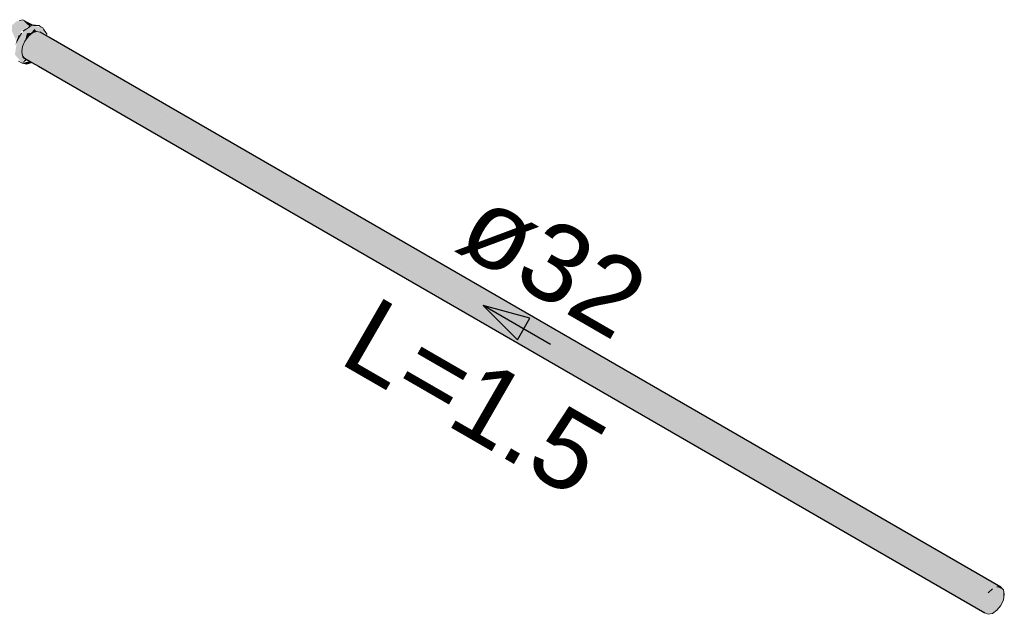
# Model space of a CAD drawing. Header units: millimetres. Extents: x 567 to 934, y -1 to 364.
# Tile 774 of 1056: x 754.7 to 757.23, y 134.34 to 135.87. Entities that reach past the tile are written whole.
import ezdxf

# ---------------------------------------------------------------- set-up
doc = ezdxf.new("R2010")
doc.units = ezdxf.units.MM
doc.header["$MEASUREMENT"] = 0
doc.linetypes.add('NULL', pattern=[0])
for name, color, linetype, lineweight in [('AF-Condutos', 140, 'Continuous', 25), ('AF-Conexões', 152, 'Continuous', 18), ('AF-Sentido conduto', 140, 'Continuous', 30), ('AF-Textos conduto', 7, 'Continuous', 9), ('DI-Elementos em corte', 9, 'Continuous', 18)]:
    doc.layers.add(name, color=color, linetype=linetype, lineweight=lineweight)
doc.styles.add('Arial', font='arial.ttf')

msp = doc.modelspace()

# ---------------------------------------------------------------- hatches: boundary and pattern name
at = {"layer": 'AF-Condutos', "linetype": 'Continuous'}
for points in [[(754.713, 135.8476), (754.7299, 135.8377), (754.7179, 135.828), (757.1924, 134.3995), (757.2033, 134.4099)], [(754.7238, 135.8532), (757.2147, 134.4151), (757.2148, 134.4151)], [(754.7238, 135.8532), (754.7415, 135.8429), (754.7288, 135.8385), (757.2033, 134.4099), (757.2147, 134.4151)], [(754.7468, 135.8448), (754.7393, 135.8443), (757.2148, 134.4151), (757.2247, 134.4142), (754.7744, 135.8289)], [(754.6928, 135.8237), (757.1791, 134.3708), (757.1838, 134.3856)], [(754.7014, 135.8375), (757.1838, 134.3856), (757.1924, 134.3995)], [(754.7059, 135.7986), (757.1791, 134.3708), (754.7105, 135.8134)], [(754.7093, 135.8142), (757.1838, 134.3856), (754.719, 135.8273)], [(754.6881, 135.8088), (757.179, 134.3575), (757.1791, 134.3708)], [(754.7033, 135.8), (754.7054, 135.7891), (754.752, 135.7716)], [(754.704, 135.7864), (757.179, 134.3575), (754.752, 135.7716), (754.7054, 135.7891)], [(754.7076, 135.7776), (757.1837, 134.348), (757.179, 134.3575), (754.7061, 135.7851)], [(754.7483, 135.7541), (757.1837, 134.3479), (757.1837, 134.348)]]:
    msp.add_hatch(color=151, dxfattribs=at).paths.add_polyline_path(points)
at = {"layer": 'AF-Conexões', "linetype": 'Continuous'}
for points in [[(754.691, 135.8696), (754.6749, 135.8555), (754.6893, 135.8224), (754.7041, 135.8447), (754.724, 135.858), (754.7073, 135.874)], [(754.7073, 135.874), (754.7202, 135.8607), (754.7286, 135.8586)], [(754.7073, 135.874), (754.7127, 135.8689), (754.7327, 135.8608)], [(754.7326, 135.8607), (754.7127, 135.8689), (754.7214, 135.8606)], [(754.7691, 135.8373), (754.7589, 135.8534), (754.7303, 135.8597), (754.7097, 135.8455), (754.6927, 135.819), (754.6873, 135.784), (754.7062, 135.7622), (754.713, 135.7739), (754.7048, 135.7918), (754.707, 135.8053), (754.7183, 135.8393), (754.7282, 135.8397), (754.735, 135.8488), (754.7432, 135.8435)], [(754.6881, 135.8077), (754.7044, 135.8393), (754.6959, 135.8323)], [(754.722, 135.8313), (754.7326, 135.8398), (754.7183, 135.8393), (754.713, 135.8191)], [(754.7377, 135.8501), (754.7282, 135.8397), (754.7432, 135.8435)], [(754.7196, 135.7706), (754.7144, 135.7736), (754.7062, 135.7622)], [(754.7246, 135.767), (754.7062, 135.7622), (754.7183, 135.7599)], [(754.7183, 135.7599), (754.7307, 135.7642), (754.7251, 135.7675)]]:
    msp.add_hatch(color=161, dxfattribs=at).paths.add_polyline_path(points)
at = {"layer": 'DI-Elementos em corte', "linetype": 'Continuous'}
for points in [[(757.2246, 134.3666), (757.2314, 134.3812), (757.2315, 134.407), (757.2148, 134.4151), (757.2033, 134.4099), (757.1924, 134.3995), (757.1838, 134.3856), (757.1791, 134.3708), (757.179, 134.3575), (757.1837, 134.348), (757.1922, 134.344), (757.2032, 134.3462), (757.2146, 134.3542)], [(757.2315, 134.4073), (757.2247, 134.4141), (757.2148, 134.4151)], [(757.2314, 134.3812), (757.2339, 134.3956), (757.2315, 134.4073)]]:
    msp.add_hatch(color=31, dxfattribs=at).paths.add_polyline_path(points)

# ---------------------------------------------------------------- linework, layer by layer
at = {"layer": 'AF-Condutos'}
for p, q in [((754.7744, 135.8289), (754.752, 135.8418)), ((757.2247, 134.4142), (754.7744, 135.8289)), ((754.7076, 135.7776), (754.712, 135.775)), ((754.712, 135.775), (754.7307, 135.7642)), ((754.7307, 135.7642), (754.7483, 135.7541)), ((754.7483, 135.7541), (757.1837, 134.3479)), ((757.1924, 134.3995), (757.2033, 134.4099)), ((757.2148, 134.4151), (757.2247, 134.4142))]:
    msp.add_line(p, q, dxfattribs=at)
at = {"layer": 'AF-Conexões'}
for p, q in [((754.6997, 135.872), (754.6995, 135.8719)), ((754.7073, 135.874), (754.6997, 135.872)), ((754.7238, 135.8655), (754.7073, 135.874)), ((754.7327, 135.8608), (754.7238, 135.8655)), ((754.6912, 135.8164), (754.7044, 135.8393)), ((754.7044, 135.8393), (754.6921, 135.8193)), ((754.7097, 135.8455), (754.7088, 135.8448)), ((754.7096, 135.8454), (754.7161, 135.8497)), ((754.7153, 135.8493), (754.7097, 135.8455)), ((754.7212, 135.8534), (754.7153, 135.8493)), ((754.7161, 135.8497), (754.7264, 135.8566)), ((754.7261, 135.8568), (754.7212, 135.8534)), ((754.722, 135.8313), (754.7326, 135.8398)), ((754.724, 135.858), (754.7229, 135.8578)), ((754.7229, 135.8578), (754.7243, 135.8578)), ((754.7287, 135.8586), (754.724, 135.858)), ((754.7273, 135.8577), (754.7261, 135.8568)), ((754.7287, 135.8586), (754.7273, 135.8577)), ((754.7303, 135.8597), (754.7287, 135.8586)), ((754.7344, 135.8599), (754.7303, 135.8597)), ((754.7303, 135.8597), (754.7359, 135.8592)), ((754.7352, 135.8595), (754.7303, 135.8597)), ((754.7326, 135.8398), (754.7432, 135.8435)), ((754.7344, 135.8599), (754.7327, 135.8608)), ((754.7406, 135.8603), (754.7344, 135.8599)), ((754.7443, 135.8591), (754.7352, 135.8595)), ((754.7443, 135.8591), (754.7406, 135.8603)), ((754.7432, 135.8435), (754.752, 135.8418)), ((754.7494, 135.8589), (754.7443, 135.8591)), ((754.7517, 135.8576), (754.7494, 135.8589)), ((754.7544, 135.856), (754.7517, 135.8576)), ((754.752, 135.8418), (754.7522, 135.8418)), ((754.7589, 135.8534), (754.7544, 135.856)), ((754.7611, 135.8499), (754.7589, 135.8534)), ((754.7682, 135.8386), (754.7611, 135.8499)), ((754.7691, 135.8373), (754.7682, 135.8386)), ((754.707, 135.8053), (754.713, 135.8191)), ((754.713, 135.8191), (754.722, 135.8313)), ((754.7687, 135.8322), (754.7691, 135.8373)), ((754.7048, 135.7918), (754.707, 135.8053)), ((754.707, 135.7808), (754.7048, 135.7918)), ((754.6967, 135.7677), (754.7062, 135.7622)), ((754.7062, 135.7622), (754.7183, 135.7599)), ((754.712, 135.775), (754.707, 135.7808)), ((754.713, 135.7739), (754.712, 135.775)), ((754.7183, 135.7599), (754.7307, 135.7642))]:
    msp.add_line(p, q, dxfattribs=at)
at = {"layer": 'AF-Sentido conduto'}
for p, q in [((755.8922, 135.1383), (755.9806, 135.0499)), ((756.0129, 135.106), (755.8922, 135.1383)), ((755.9806, 135.0499), (756.0129, 135.106))]:
    msp.add_line(p, q, dxfattribs=at)
msp.add_lwpolyline([(756.0654, 135.0383), (755.8922, 135.1383)], dxfattribs=at)
at = {"layer": 'DI-Elementos em corte'}
for p, q in [((757.2033, 134.4099), (757.1924, 134.3995)), ((757.2247, 134.4142), (757.2148, 134.4151)), ((757.2247, 134.4141), (757.2247, 134.4142)), ((757.2315, 134.4073), (757.2247, 134.4141)), ((757.2315, 134.4073), (757.2315, 134.4073)), ((757.2339, 134.3957), (757.2315, 134.4073)), ((757.2315, 134.3813), (757.2339, 134.3956)), ((757.2339, 134.3956), (757.2339, 134.3957)), ((757.2247, 134.3666), (757.2314, 134.3812)), ((757.2314, 134.3812), (757.2315, 134.3813)), ((757.1837, 134.3479), (757.1922, 134.344)), ((757.1922, 134.344), (757.1923, 134.344)), ((757.1923, 134.344), (757.2032, 134.3462)), ((757.2032, 134.3462), (757.2033, 134.3462)), ((757.2033, 134.3462), (757.2146, 134.3542)), ((757.2146, 134.3542), (757.2147, 134.3542)), ((757.2147, 134.3542), (757.2246, 134.3666)), ((757.2246, 134.3666), (757.2247, 134.3666))]:
    msp.add_line(p, q, dxfattribs=at)

# ---------------------------------------------------------------- texts
at = {"layer": 'AF-Textos conduto', "linetype": 'NULL', "char_height": 0.2, "attachment_point": 8, "rotation": 329.9999, "line_spacing_factor": 0.6, "style": 'Arial'}
for s, insert, width in [('ø32', (756.0208, 135.1611), 0.962805), ('L=1.5', (755.8208, 134.8146), 1.413415)]:
    msp.add_mtext(s, dxfattribs=dict(at, insert=insert, width=width))

doc.saveas('drawing.dxf')
